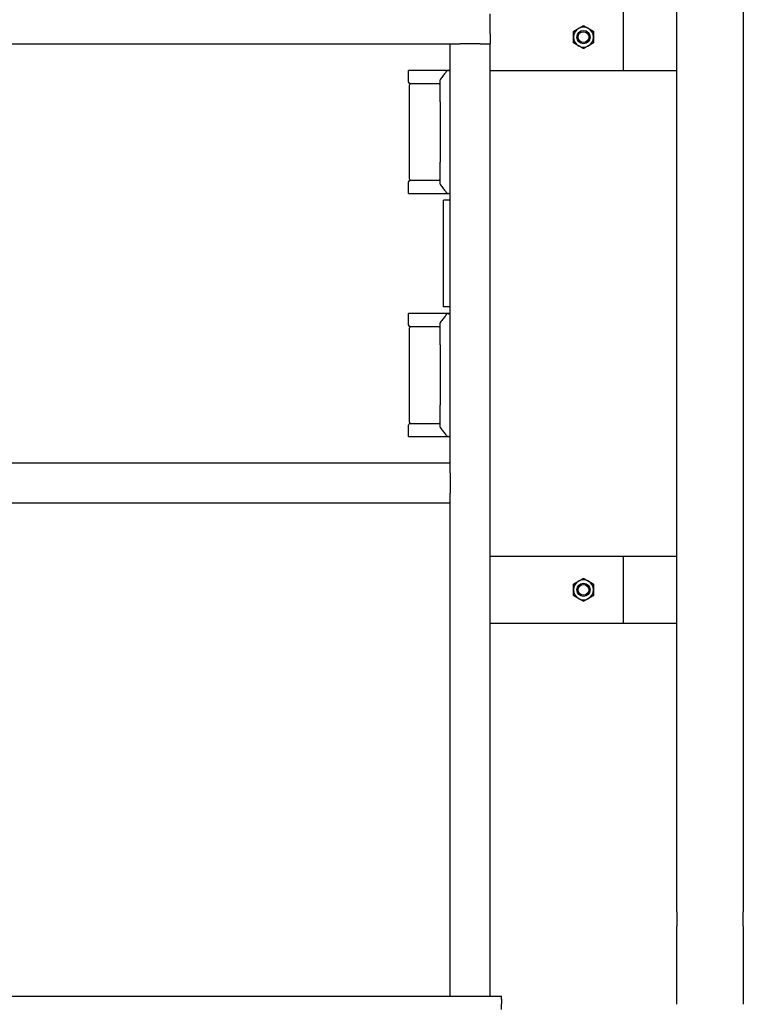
# Model space of a CAD drawing. Header units: inches. Extents: x 24 to 1128, y -94 to 748.
# Tile 390 of 546: x 720 to 747, y 231 to 268. Entities that reach past the tile are written whole.
import ezdxf

# ---------------------------------------------------------------- set-up
doc = ezdxf.new("R2010")
doc.units = ezdxf.units.IN
doc.header["$LTSCALE"] = 32
doc.header["$MEASUREMENT"] = 0
doc.layers.add('Visible (ANSI)', color=7, linetype='Continuous', lineweight=30)

msp = doc.modelspace()

# ---------------------------------------------------------------- linework, layer by layer
at = {"layer": 'Visible (ANSI)'}
for p, q in [((742.74529, 265.62537), (742.74529, 268.12537)), ((744.74529, 234.0307), (744.74529, 268.12537)), ((744.74529, 265.62537), (744.74529, 268.12537)), ((747.24529, 268.12537), (747.24529, 234.0307)), ((737.74529, 267.00037), (737.74529, 267.75037)), ((737.74529, 267.00037), (737.74529, 266.62537)), ((699.74529, 266.62537), (736.24529, 266.62537)), ((736.24529, 250.87537), (736.24529, 266.62537)), ((736.24529, 266.62537), (736.62029, 266.62537)), ((737.37029, 266.62537), (736.62029, 266.62537)), ((737.37029, 266.62537), (737.74529, 266.62537)), ((737.74529, 230.87537), (737.74529, 266.62537)), ((734.67861, 265.18787), (734.67861, 265.62537)), ((736.13383, 265.62537), (734.67861, 265.62537)), ((736.13383, 265.62537), (736.15023, 265.62537)), ((736.20172, 265.62537), (736.15023, 265.62537)), ((736.20172, 265.62537), (736.24529, 265.62537)), ((737.74529, 265.62537), (742.74529, 265.62537)), ((742.74529, 265.62537), (744.74529, 265.62537)), ((734.70986, 261.54204), (734.70986, 265.08371)), ((735.58178, 265.12537), (734.74111, 265.12537)), ((735.82862, 265.12537), (735.58178, 265.12537)), ((735.87029, 264.44782), (735.87029, 265.2719)), ((735.87029, 264.44782), (735.87029, 262.17793)), ((735.87029, 261.35385), (735.87029, 262.17793)), ((734.67861, 261.00037), (734.67861, 261.43787)), ((734.74111, 261.50037), (735.58178, 261.50037)), ((735.58178, 261.50037), (735.82862, 261.50037)), ((734.67861, 261.00037), (736.13383, 261.00037)), ((736.15023, 261.00037), (736.13383, 261.00037)), ((736.15023, 261.00037), (736.20172, 261.00037)), ((736.24529, 261.00037), (736.20172, 261.00037)), ((736.24529, 260.75037), (735.99529, 260.75037)), ((735.99529, 256.75037), (735.99529, 260.75037)), ((736.24529, 256.75037), (735.99529, 256.75037)), ((734.67861, 256.06287), (734.67861, 256.50037)), ((736.13383, 256.50037), (734.67861, 256.50037)), ((736.13383, 256.50037), (736.15023, 256.50037)), ((736.20172, 256.50037), (736.15023, 256.50037)), ((736.20172, 256.50037), (736.24529, 256.50037)), ((734.70986, 252.41704), (734.70986, 255.95871)), ((735.58178, 256.00037), (734.74111, 256.00037)), ((735.82862, 256.00037), (735.58178, 256.00037)), ((735.87029, 255.32282), (735.87029, 256.1469)), ((735.87029, 255.32282), (735.87029, 253.05293)), ((735.87029, 252.22885), (735.87029, 253.05293)), ((734.67861, 251.87537), (734.67861, 252.31287)), ((734.74111, 252.37537), (735.58178, 252.37537)), ((735.58178, 252.37537), (735.82862, 252.37537)), ((734.67861, 251.87537), (736.13383, 251.87537)), ((736.15023, 251.87537), (736.13383, 251.87537)), ((736.15023, 251.87537), (736.20172, 251.87537)), ((736.24529, 251.87537), (736.20172, 251.87537)), ((736.24529, 250.87537), (699.74529, 250.87537)), ((736.24529, 250.50037), (736.24529, 250.87537)), ((736.24529, 250.50037), (736.24529, 249.75037)), ((736.24529, 249.37537), (736.24529, 249.75037)), ((736.24529, 249.37537), (699.74529, 249.37537)), ((736.24529, 230.87537), (736.24529, 249.37537)), ((742.74529, 247.37537), (737.74529, 247.37537)), ((744.74529, 247.37537), (742.74529, 247.37537)), ((742.74529, 244.87537), (742.74529, 247.37537)), ((744.74529, 244.87537), (744.74529, 247.37537)), ((737.74529, 244.87537), (742.74529, 244.87537)), ((742.74529, 244.87537), (744.74529, 244.87537)), ((744.74529, 234.0307), (744.74529, 233.50037)), ((747.24529, 233.50037), (747.24529, 234.0307)), ((744.74529, 230.82988), (744.74529, 233.50037)), ((747.24529, 233.50037), (747.24529, 230.82988)), ((693.16529, 230.87537), (738.16529, 230.87537)), ((738.16529, 230.75436), (738.16529, 230.87537)), ((738.16529, 230.75436), (738.16529, 230.58521)), ((744.74529, 230.56471), (744.74529, 230.82988)), ((747.24529, 230.82988), (747.24529, 230.56471)), ((738.16529, 230.36927), (738.16529, 230.58521))]:
    msp.add_line(p, q, dxfattribs=at)
for centre, radius in [((741.24529, 266.87537), 0.25014), ((741.24529, 266.87537), 0.25), ((741.24529, 266.87537), 0.20281), ((741.24529, 246.12537), 0.25014), ((741.24529, 246.12537), 0.25), ((741.24529, 246.12537), 0.20281)]:
    msp.add_circle(centre, radius, dxfattribs=at)
for centre, radius, start, end in [((741.24529, 266.87537), 0.375, 120, 180), ((741.24529, 266.87537), 0.375, 60, 120), ((741.24529, 266.87537), 0.375, 0, 60), ((741.24529, 266.87537), 0.375, 180, 240), ((741.24529, 266.87537), 0.375, 240, 300), ((741.24529, 266.87537), 0.375, 300, 0), ((736.15023, 265.58371), 0.04167, 90, 142.9307), ((734.74111, 265.18787), 0.0625, 180, 270), ((734.75152, 265.08371), 0.04167, 90, 180), ((735.82862, 265.16704), 0.04167, 270, 0), ((735.91196, 265.2719), 0.04167, 142.241974, 180), ((734.74111, 261.43787), 0.0625, 90, 180), ((734.75152, 261.54204), 0.04167, 180, 270), ((735.82862, 261.45871), 0.04167, 0, 90), ((735.91196, 261.35385), 0.04167, 180, 217.758026), ((736.15023, 261.04204), 0.04167, 217.0693, 270), ((735.91196, 256.1469), 0.04167, 142.241974, 180), ((736.15023, 256.45871), 0.04167, 90, 142.9307), ((734.74111, 256.06287), 0.0625, 180, 270), ((734.75152, 255.95871), 0.04167, 90, 180), ((735.82862, 256.04204), 0.04167, 270, 0), ((734.74111, 252.31287), 0.0625, 90, 180), ((734.75152, 252.41704), 0.04167, 180, 270), ((735.82862, 252.33371), 0.04167, 0, 90), ((735.91196, 252.22885), 0.04167, 180, 217.758026), ((736.15023, 251.91704), 0.04167, 217.0693, 270), ((741.24529, 246.12537), 0.375, 120, 180), ((741.24529, 246.12537), 0.375, 60, 120), ((741.24529, 246.12537), 0.375, 0, 60), ((741.24529, 246.12537), 0.375, 180, 240), ((741.24529, 246.12537), 0.375, 300, 0), ((741.24529, 246.12537), 0.375, 240, 300)]:
    msp.add_arc(centre, radius, start, end, dxfattribs=at)
for points in [[(741.05779, 267.20013), (741.14481, 267.25037), (741.24529, 267.30839)], [(741.24529, 267.30839), (741.34577, 267.25037), (741.43279, 267.20013)], [(740.87029, 267.09188), (740.97077, 267.14989), (741.05779, 267.20013)], [(740.87029, 266.87537), (740.87029, 266.97586), (740.87029, 267.09188)], [(741.43279, 267.20013), (741.51981, 267.14989), (741.62029, 267.09188)], [(741.62029, 267.09188), (741.62029, 266.97586), (741.62029, 266.87537)], [(740.87029, 266.65887), (740.87029, 266.77489), (740.87029, 266.87537)], [(741.05779, 266.55062), (740.97077, 266.60086), (740.87029, 266.65887)], [(741.24529, 266.44236), (741.14481, 266.50037), (741.05779, 266.55062)], [(741.43279, 266.55062), (741.34577, 266.50037), (741.24529, 266.44236)], [(741.62029, 266.65887), (741.51981, 266.60086), (741.43279, 266.55062)], [(741.62029, 266.87537), (741.62029, 266.77489), (741.62029, 266.65887)], [(741.05779, 246.45013), (741.14481, 246.50037), (741.24529, 246.55839)], [(741.24529, 246.55839), (741.34577, 246.50037), (741.43279, 246.45013)], [(740.87029, 246.34188), (740.97077, 246.39989), (741.05779, 246.45013)], [(740.87029, 246.12537), (740.87029, 246.22586), (740.87029, 246.34188)], [(741.43279, 246.45013), (741.51981, 246.39989), (741.62029, 246.34188)], [(741.62029, 246.34188), (741.62029, 246.22586), (741.62029, 246.12537)], [(740.87029, 245.90887), (740.87029, 246.02489), (740.87029, 246.12537)], [(741.05779, 245.80062), (740.97077, 245.85086), (740.87029, 245.90887)], [(741.62029, 245.90887), (741.51981, 245.85086), (741.43279, 245.80062)], [(741.62029, 246.12537), (741.62029, 246.02489), (741.62029, 245.90887)], [(741.24529, 245.69236), (741.14481, 245.75037), (741.05779, 245.80062)], [(741.43279, 245.80062), (741.34577, 245.75037), (741.24529, 245.69236)]]:
    msp.add_rational_spline(points, [1, 1.0379548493, 1], degree=2, dxfattribs=at)
for points, knots in [([(736.11698, 265.60882), (736.10334, 265.59077), (736.08909, 265.57193), (736.05959, 265.53302), (736.04434, 265.51296), (736.01306, 265.47188), (735.99702, 265.45086), (735.9643, 265.40809), (735.94761, 265.38634), (735.9137, 265.34227), (735.89647, 265.31995), (735.87902, 265.29741)], [0.39491662, 0.39491662, 0.39491662, 0.39491662, 0.6293434, 0.6293434, 0.86377019, 0.86377019, 1.09819697, 1.09819697, 1.33262375, 1.33262375, 1.56705053, 1.56705053, 1.56705053, 1.56705053]), ([(736.17059, 265.61199), (736.17063, 265.61203), (736.17066, 265.61207), (736.17457, 265.6161), (736.17917, 265.61933), (736.18924, 265.62385), (736.19461, 265.62513), (736.20005, 265.62534)], [-0.0004125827, -0.0004125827, -0.0004125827, -0.0004125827, 0, 0, 0.0423918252, 0.0423918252, 0.0842937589, 0.0842937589, 0.0842937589, 0.0842937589]), ([(735.87902, 261.32834), (735.89647, 261.3058), (735.9137, 261.28348), (735.94761, 261.23941), (735.9643, 261.21766), (735.99702, 261.17489), (736.01306, 261.15387), (736.04434, 261.11279), (736.05959, 261.09273), (736.08909, 261.05382), (736.10334, 261.03498), (736.11698, 261.01693)], [0.61128923, 0.61128923, 0.61128923, 0.61128923, 0.84571601, 0.84571601, 1.0801428, 1.0801428, 1.31456958, 1.31456958, 1.54899636, 1.54899636, 1.78342314, 1.78342314, 1.78342314, 1.78342314]), ([(736.17059, 261.01376), (736.17063, 261.01372), (736.17066, 261.01368), (736.17457, 261.00965), (736.17917, 261.00642), (736.18924, 261.0019), (736.19461, 261.00062), (736.20005, 261.00041)], [-0.0846728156, -0.0846728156, -0.0846728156, -0.0846728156, -0.0842603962, -0.0842603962, -0.0418853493, -0.0418853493, 0, 0, 0, 0]), ([(736.11698, 256.48382), (736.10334, 256.46577), (736.08909, 256.44693), (736.05959, 256.40802), (736.04434, 256.38796), (736.01306, 256.34688), (735.99702, 256.32586), (735.9643, 256.28309), (735.94761, 256.26134), (735.9137, 256.21727), (735.89647, 256.19495), (735.87902, 256.17241)], [0.39491662, 0.39491662, 0.39491662, 0.39491662, 0.6293434, 0.6293434, 0.86377019, 0.86377019, 1.09819697, 1.09819697, 1.33262375, 1.33262375, 1.56705053, 1.56705053, 1.56705053, 1.56705053]), ([(736.17059, 256.48699), (736.17063, 256.48703), (736.17066, 256.48707), (736.17457, 256.4911), (736.17917, 256.49433), (736.18924, 256.49885), (736.19461, 256.50013), (736.20005, 256.50034)], [-0.0004125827, -0.0004125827, -0.0004125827, -0.0004125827, 0, 0, 0.0423918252, 0.0423918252, 0.0842937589, 0.0842937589, 0.0842937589, 0.0842937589]), ([(735.87902, 252.20334), (735.89647, 252.1808), (735.9137, 252.15848), (735.94761, 252.11441), (735.9643, 252.09266), (735.99702, 252.04989), (736.01306, 252.02887), (736.04434, 251.98779), (736.05959, 251.96773), (736.08909, 251.92882), (736.10334, 251.90998), (736.11698, 251.89193)], [0.61128923, 0.61128923, 0.61128923, 0.61128923, 0.84571601, 0.84571601, 1.0801428, 1.0801428, 1.31456958, 1.31456958, 1.54899636, 1.54899636, 1.78342314, 1.78342314, 1.78342314, 1.78342314]), ([(736.17059, 251.88876), (736.17063, 251.88872), (736.17066, 251.88868), (736.17457, 251.88465), (736.17917, 251.88142), (736.18924, 251.8769), (736.19461, 251.87562), (736.20005, 251.87541)], [-0.0846728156, -0.0846728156, -0.0846728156, -0.0846728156, -0.0842603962, -0.0842603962, -0.0418853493, -0.0418853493, 0, 0, 0, 0])]:
    msp.add_open_spline(points, degree=3, knots=knots, dxfattribs=at)
for points in [[(736.20005, 265.62534), (736.2006, 265.62536), (736.20116, 265.62537), (736.20172, 265.62537)], [(736.20172, 261.00037), (736.20115, 261.00037), (736.2006, 261.00039), (736.20005, 261.00041)], [(736.20005, 256.50034), (736.2006, 256.50036), (736.20116, 256.50037), (736.20172, 256.50037)], [(736.20172, 251.87537), (736.20115, 251.87537), (736.2006, 251.87539), (736.20005, 251.87541)]]:
    msp.add_open_spline(points, degree=3, dxfattribs=at)

doc.saveas('drawing.dxf')
